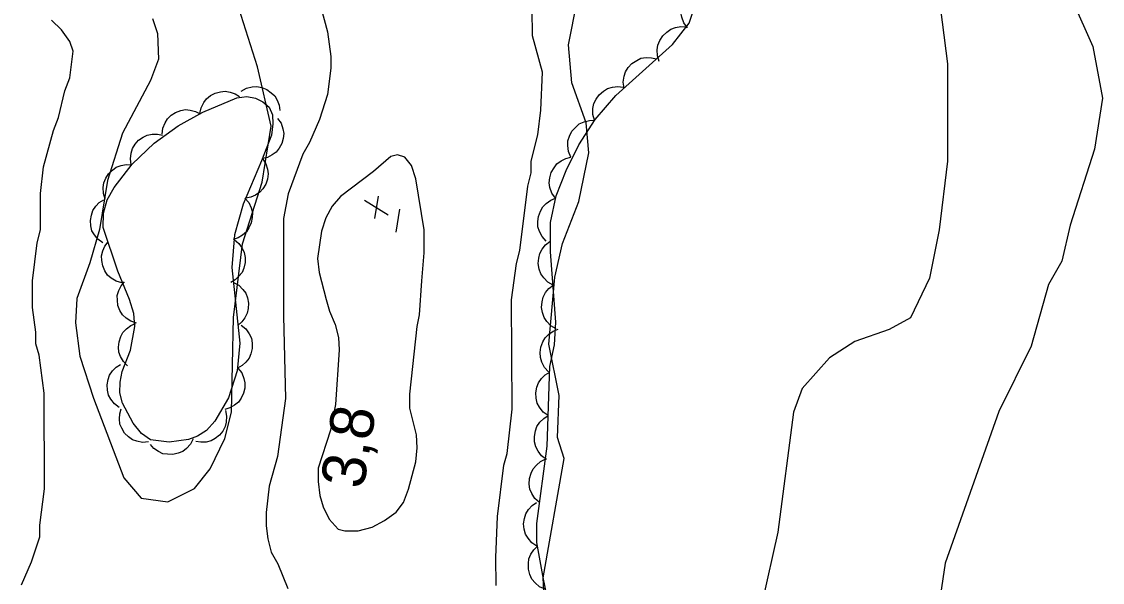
# Model space of a CAD drawing. Extents: x 282461 to 284471, y 5554090 to 5557646.
# Drawn here: x 283867.4 to 283941.5, y 5556434.4 to 5556472.9 of the extents above; entities that cross this region are included whole.
import ezdxf

# ---------------------------------------------------------------- set-up
doc = ezdxf.new("R2010")
doc.units = 0
for name, color, linetype in [('Niveau 1', 7, 'Continuous'), ('Niveau 3', 7, 'Continuous'), ('Niveau 4', 7, 'Continuous'), ('Niveau 44', 7, 'Continuous'), ('Niveau 7', 7, 'Continuous')]:
    doc.layers.add(name, color=color, linetype=linetype)

msp = doc.modelspace()

# ---------------------------------------------------------------- linework, layer by layer
at = {"layer": 'Niveau 1'}
for points in [[(283939.9, 5556490.14), (283939.09, 5556484.98), (283939.5, 5556474.29), (283940.9, 5556471.15), (283941.55, 5556467.62), (283941.01, 5556464.12), (283939.33, 5556458.91), (283938.78, 5556456.43), (283937.86, 5556454.85), (283936.67, 5556450.61), (283934.44, 5556446.13), (283930.77, 5556435.73), (283930.2, 5556431.9)], [(283876.4, 5556473.09), (283876.74, 5556472.04), (283876.82, 5556470.3), (283876.25, 5556468.83), (283874.34, 5556465.21), (283873.3, 5556461.96), (283872.77, 5556458.61), (283872.11, 5556456.32), (283871.21, 5556453.89), (283871.12, 5556452.21), (283871.42, 5556449.93), (283872.34, 5556447.04), (283874.42, 5556441.58), (283875.61, 5556440.2), (283877.44, 5556439.94), (283879.28, 5556440.85), (283880.36, 5556442.21), (283881.37, 5556444.27), (283881.82, 5556446.08), (283881.96, 5556452.58), (283882.57, 5556457.62), (283883.92, 5556461.85), (283884.53, 5556465.7), (283883.59, 5556469.77), (283881.2, 5556477.33)], [(283930.08, 5556476.61), (283930.93, 5556469.96), (283930.93, 5556463.29), (283930.36, 5556458.59), (283929.7, 5556455.27), (283928.4, 5556452.56), (283926.92, 5556451.76), (283924.56, 5556450.94), (283922.83, 5556449.82), (283920.96, 5556447.71), (283920.37, 5556446.09), (283919.28, 5556437.85), (283918.21, 5556433.06)], [(283903.45, 5556429.73), (283903.2, 5556434.73), (283904.63, 5556442.9), (283904.17, 5556444.35), (283904.28, 5556447.23), (283903.59, 5556450.76), (283904, 5556455.34), (283904.51, 5556457.64), (283905.64, 5556460.53), (283906.33, 5556463.86), (283906.15, 5556465.93), (283905.17, 5556468.66), (283904.94, 5556471.27), (283905.53, 5556474.26)]]:
    msp.add_lwpolyline(points, dxfattribs=at)
at = {"layer": 'Niveau 3'}
for p, q in [((283891.64, 5556459.36), (283891.89, 5556460.9)), ((283890.93, 5556460.62), (283892.56, 5556459.62)), ((283893.12, 5556458.42), (283893.36, 5556460))]:
    msp.add_line(p, q, dxfattribs=at)
at = {"layer": 'Niveau 4'}
msp.add_lwpolyline([(283894.87, 5556455.08), (283895.03, 5556457), (283895.03, 5556458.59), (283894.45, 5556462.09), (283894.17, 5556463), (283893.71, 5556463.56), (283893.2, 5556463.73), (283892.75, 5556463.61), (283891.56, 5556462.59), (283889.3, 5556460.88), (283888.73, 5556460.2), (283888.28, 5556459.4), (283888, 5556458.5), (283887.72, 5556456.63), (283887.84, 5556455.66), (283888.3, 5556453.8), (283888.53, 5556453.01), (283888.93, 5556452.1), (283889.16, 5556451.2), (283889.21, 5556450.35), (283888.94, 5556446.61), (283888.61, 5556444.85), (283887.76, 5556442.25), (283887.77, 5556441.34), (283887.88, 5556440.38), (283888.11, 5556439.59), (283888.51, 5556438.74), (283889.14, 5556438.06), (283889.59, 5556437.95), (283890.5, 5556437.96), (283891.46, 5556438.19), (283892.31, 5556438.65), (283893.1, 5556439.22), (283893.61, 5556439.9), (283893.95, 5556440.81), (283894.45, 5556442.68), (283894.56, 5556443.64), (283894.5, 5556444.54), (283894.04, 5556446.35), (283894.04, 5556447.32), (283894.54, 5556451.96), (283894.71, 5556452.75), (283894.87, 5556455.08)], dxfattribs=at)
at = {"layer": 'Niveau 44'}
for points in [[(283913.1, 5556472.44), (283912.85, 5556472.78), (283912.71, 5556473.16), (283912.64, 5556473.48), (283912.66, 5556473.83), (283912.75, 5556474.19), (283912.93, 5556474.53), (283913.12, 5556474.8), (283913.4, 5556475.01), (283913.72, 5556475.19), (283914.07, 5556475.28)], [(283904.25, 5556429.71), (283903.21, 5556434.63), (283902.77, 5556437.16), (283902.75, 5556438.46), (283903.46, 5556443.75), (283903.65, 5556449.21), (283903.98, 5556450.7), (283904.06, 5556452.26), (283903.7, 5556457.07), (283903.69, 5556459.09), (283904.09, 5556460.92), (283904.76, 5556462.66), (283905.64, 5556464.42), (283906.75, 5556466.15), (283908.17, 5556467.79), (283912.06, 5556471.29), (283913.21, 5556472.77), (283913.74, 5556474.32)], [(283911.16, 5556470.13), (283911.03, 5556470.53), (283911.02, 5556470.93), (283911.06, 5556471.26), (283911.2, 5556471.58), (283911.4, 5556471.89), (283911.68, 5556472.15), (283911.94, 5556472.35), (283912.27, 5556472.46), (283912.64, 5556472.52), (283913, 5556472.5)], [(283908.74, 5556468.3), (283908.68, 5556468.71), (283908.74, 5556469.12), (283908.84, 5556469.43), (283909.03, 5556469.73), (283909.28, 5556470), (283909.61, 5556470.2), (283909.9, 5556470.35), (283910.25, 5556470.4), (283910.62, 5556470.39), (283910.97, 5556470.31)], [(283882.48, 5556468.1), (283882.84, 5556468.3), (283883.23, 5556468.39), (283883.56, 5556468.41), (283883.9, 5556468.34), (283884.23, 5556468.21), (283884.54, 5556467.99), (283884.78, 5556467.77), (283884.95, 5556467.47), (283885.08, 5556467.13), (283885.12, 5556466.78)], [(283906.71, 5556466.1), (283906.6, 5556466.5), (283906.61, 5556466.91), (283906.67, 5556467.24), (283906.82, 5556467.55), (283907.04, 5556467.85), (283907.33, 5556468.09), (283907.61, 5556468.27), (283907.94, 5556468.37), (283908.31, 5556468.41), (283908.67, 5556468.37)], [(283876.26, 5556444.19), (283875.65, 5556444.63), (283875.06, 5556445.34), (283874.34, 5556446.7), (283874.15, 5556447.41), (283874.17, 5556448.14), (283874.32, 5556448.88), (283874.89, 5556450.34), (283875.19, 5556451.95), (283875.11, 5556452.85), (283874.83, 5556453.8), (283874.03, 5556455.75), (283873.01, 5556458.75), (283873.03, 5556459.72), (283873.28, 5556460.64), (283873.77, 5556461.49), (283875, 5556463.1), (283876.51, 5556464.52), (283878.15, 5556465.73), (283879.86, 5556466.65), (283882.18, 5556467.64), (283882.86, 5556467.72), (283883.46, 5556467.61), (283883.96, 5556467.36), (283884.39, 5556466.99), (283884.62, 5556466.48), (283884.65, 5556465.85), (283884.55, 5556465.09), (283883.88, 5556463.31), (283882.62, 5556460.35), (283882.02, 5556458.24), (283881.84, 5556456), (283882.38, 5556450.81), (283882.21, 5556448.93), (283881.62, 5556447.07), (283880.68, 5556445.46), (283880.09, 5556444.84), (283879.48, 5556444.44), (283878.86, 5556444.22), (283877.53, 5556444.04), (283876.26, 5556444.19)], [(283879.65, 5556466.56), (283879.73, 5556466.96), (283879.92, 5556467.32), (283880.11, 5556467.58), (283880.38, 5556467.8), (283880.7, 5556467.97), (283881.07, 5556468.06), (283881.38, 5556468.1), (283881.73, 5556468.03), (283882.07, 5556467.91), (283882.37, 5556467.72)], [(283877.06, 5556465.14), (283877.1, 5556465.55), (283877.26, 5556465.92), (283877.42, 5556466.2), (283877.67, 5556466.44), (283877.98, 5556466.64), (283878.34, 5556466.76), (283878.65, 5556466.83), (283878.99, 5556466.8), (283879.35, 5556466.71), (283879.66, 5556466.54)], [(283884.98, 5556466.23), (283885.22, 5556465.9), (283885.34, 5556465.52), (283885.4, 5556465.2), (283885.37, 5556464.85), (283885.27, 5556464.5), (283885.08, 5556464.18), (283884.89, 5556463.92), (283884.61, 5556463.72), (283884.29, 5556463.55), (283883.94, 5556463.47)], [(283905.1, 5556463.57), (283904.93, 5556463.95), (283904.89, 5556464.36), (283904.89, 5556464.69), (283905, 5556465.02), (283905.17, 5556465.35), (283905.43, 5556465.63), (283905.67, 5556465.85), (283906, 5556465.99), (283906.36, 5556466.09), (283906.71, 5556466.1)], [(283874.94, 5556463.05), (283874.88, 5556463.45), (283874.93, 5556463.85), (283875.02, 5556464.16), (283875.2, 5556464.46), (283875.44, 5556464.73), (283875.76, 5556464.94), (283876.04, 5556465.09), (283876.38, 5556465.14), (283876.75, 5556465.15), (283877.09, 5556465.07)], [(283883.95, 5556463.47), (283884.17, 5556463.12), (283884.28, 5556462.74), (283884.33, 5556462.42), (283884.28, 5556462.07), (283884.17, 5556461.73), (283883.96, 5556461.41), (283883.76, 5556461.16), (283883.47, 5556460.97), (283883.14, 5556460.82), (283882.79, 5556460.75)], [(283904.03, 5556460.76), (283903.79, 5556461.1), (283903.66, 5556461.49), (283903.6, 5556461.81), (283903.64, 5556462.16), (283903.74, 5556462.52), (283903.94, 5556462.84), (283904.13, 5556463.11), (283904.42, 5556463.31), (283904.75, 5556463.47), (283905.1, 5556463.56)], [(283873.16, 5556460.69), (283873.03, 5556461.08), (283873.02, 5556461.48), (283873.05, 5556461.81), (283873.19, 5556462.13), (283873.38, 5556462.43), (283873.66, 5556462.69), (283873.91, 5556462.88), (283874.24, 5556463), (283874.6, 5556463.06), (283874.95, 5556463.04)], [(283872.99, 5556457.7), (283872.65, 5556457.94), (283872.41, 5556458.25), (283872.24, 5556458.53), (283872.16, 5556458.87), (283872.14, 5556459.23), (283872.21, 5556459.6), (283872.3, 5556459.91), (283872.5, 5556460.2), (283872.75, 5556460.46), (283873.05, 5556460.65)], [(283882.74, 5556460.77), (283883, 5556460.46), (283883.16, 5556460.09), (283883.25, 5556459.77), (283883.24, 5556459.43), (283883.17, 5556459.07), (283883.01, 5556458.73), (283882.84, 5556458.46), (283882.58, 5556458.23), (283882.27, 5556458.04), (283881.93, 5556457.93)], [(283903.41, 5556457.82), (283903.12, 5556458.12), (283902.94, 5556458.48), (283902.83, 5556458.8), (283902.82, 5556459.15), (283902.87, 5556459.51), (283903.01, 5556459.87), (283903.16, 5556460.16), (283903.41, 5556460.4), (283903.72, 5556460.62), (283904.05, 5556460.75)], [(283881.99, 5556457.92), (283882.32, 5556457.66), (283882.54, 5556457.33), (283882.69, 5556457.04), (283882.75, 5556456.7), (283882.75, 5556456.34), (283882.66, 5556455.97), (283882.55, 5556455.67), (283882.33, 5556455.4), (283882.07, 5556455.15), (283881.76, 5556454.98)], [(283874.3, 5556454.96), (283873.9, 5556455.07), (283873.56, 5556455.28), (283873.31, 5556455.49), (283873.12, 5556455.78), (283872.98, 5556456.11), (283872.92, 5556456.48), (283872.9, 5556456.8), (283872.99, 5556457.14), (283873.13, 5556457.47), (283873.35, 5556457.76)], [(283903.87, 5556454.8), (283903.51, 5556455), (283903.23, 5556455.3), (283903.04, 5556455.57), (283902.92, 5556455.9), (283902.86, 5556456.27), (283902.9, 5556456.65), (283902.96, 5556456.97), (283903.13, 5556457.27), (283903.36, 5556457.56), (283903.65, 5556457.79)], [(283875.3, 5556452.19), (283874.91, 5556452.32), (283874.58, 5556452.54), (283874.34, 5556452.76), (283874.16, 5556453.06), (283874.03, 5556453.4), (283873.99, 5556453.77), (283873.98, 5556454.09), (283874.08, 5556454.42), (283874.24, 5556454.75), (283874.47, 5556455.02)], [(283881.95, 5556454.98), (283882.31, 5556454.79), (283882.59, 5556454.5), (283882.79, 5556454.24), (283882.91, 5556453.92), (283882.98, 5556453.56), (283882.96, 5556453.19), (283882.9, 5556452.87), (283882.74, 5556452.56), (283882.52, 5556452.27), (283882.25, 5556452.04)], [(283904.09, 5556451.81), (283903.73, 5556452.01), (283903.45, 5556452.31), (283903.26, 5556452.58), (283903.15, 5556452.91), (283903.09, 5556453.27), (283903.12, 5556453.66), (283903.19, 5556453.98), (283903.36, 5556454.28), (283903.59, 5556454.57), (283903.87, 5556454.8)], [(283874.69, 5556449.26), (283874.4, 5556449.55), (283874.21, 5556449.9), (283874.09, 5556450.21), (283874.06, 5556450.55), (283874.1, 5556450.91), (283874.23, 5556451.27), (283874.37, 5556451.55), (283874.61, 5556451.8), (283874.9, 5556452.02), (283875.23, 5556452.16)], [(283882.49, 5556452.05), (283882.81, 5556451.79), (283883.03, 5556451.45), (283883.18, 5556451.16), (283883.23, 5556450.82), (283883.23, 5556450.46), (283883.14, 5556450.09), (283883.02, 5556449.79), (283882.81, 5556449.52), (283882.54, 5556449.28), (283882.23, 5556449.11)], [(283903.57, 5556448.85), (283903.28, 5556449.16), (283903.1, 5556449.52), (283903, 5556449.83), (283902.98, 5556450.18), (283903.03, 5556450.55), (283903.17, 5556450.9), (283903.33, 5556451.19), (283903.58, 5556451.44), (283903.88, 5556451.65), (283904.22, 5556451.78)], [(283874.12, 5556446.41), (283873.79, 5556446.65), (283873.55, 5556446.97), (283873.38, 5556447.25), (283873.3, 5556447.59), (283873.28, 5556447.95), (283873.36, 5556448.32), (283873.45, 5556448.63), (283873.65, 5556448.91), (283873.9, 5556449.17), (283874.2, 5556449.36)], [(283882.26, 5556449.1), (283882.52, 5556448.78), (283882.66, 5556448.4), (283882.74, 5556448.09), (283882.72, 5556447.74), (283882.65, 5556447.39), (283882.47, 5556447.05), (283882.3, 5556446.78), (283882.03, 5556446.56), (283881.71, 5556446.38), (283881.37, 5556446.28)], [(283903.53, 5556445.85), (283903.2, 5556446.09), (283902.95, 5556446.42), (283902.79, 5556446.71), (283902.71, 5556447.05), (283902.69, 5556447.42), (283902.77, 5556447.79), (283902.87, 5556448.1), (283903.07, 5556448.39), (283903.33, 5556448.65), (283903.64, 5556448.84)], [(283876.13, 5556444.05), (283875.72, 5556444.01), (283875.33, 5556444.09), (283875.02, 5556444.19), (283874.74, 5556444.4), (283874.48, 5556444.65), (283874.29, 5556444.98), (283874.16, 5556445.27), (283874.13, 5556445.62), (283874.15, 5556445.98), (283874.24, 5556446.32)], [(283881.4, 5556446.21), (283881.48, 5556445.81), (283881.45, 5556445.41), (283881.38, 5556445.1), (283881.22, 5556444.79), (283880.99, 5556444.51), (283880.69, 5556444.28), (283880.41, 5556444.12), (283880.08, 5556444.04), (283879.71, 5556444.02), (283879.36, 5556444.07)], [(283903.43, 5556442.85), (283903.09, 5556443.1), (283902.85, 5556443.42), (283902.68, 5556443.71), (283902.61, 5556444.05), (283902.59, 5556444.42), (283902.66, 5556444.8), (283902.76, 5556445.11), (283902.97, 5556445.39), (283903.23, 5556445.66), (283903.53, 5556445.85)], [(283879.19, 5556444.26), (283879.01, 5556443.9), (283878.73, 5556443.6), (283878.48, 5556443.4), (283878.16, 5556443.27), (283877.8, 5556443.19), (283877.43, 5556443.2), (283877.11, 5556443.24), (283876.8, 5556443.39), (283876.5, 5556443.6), (283876.26, 5556443.87)], [(283902.94, 5556439.89), (283902.63, 5556440.16), (283902.42, 5556440.51), (283902.29, 5556440.81), (283902.24, 5556441.16), (283902.26, 5556441.53), (283902.37, 5556441.9), (283902.5, 5556442.2), (283902.73, 5556442.46), (283903.02, 5556442.7), (283903.34, 5556442.86)], [(283902.77, 5556436.9), (283902.42, 5556437.13), (283902.16, 5556437.44), (283901.99, 5556437.72), (283901.89, 5556438.06), (283901.85, 5556438.42), (283901.91, 5556438.8), (283902, 5556439.12), (283902.19, 5556439.42), (283902.43, 5556439.69), (283902.73, 5556439.9)], [(283903.33, 5556433.95), (283902.95, 5556434.12), (283902.64, 5556434.39), (283902.42, 5556434.64), (283902.28, 5556434.96), (283902.18, 5556435.31), (283902.18, 5556435.7), (283902.21, 5556436.02), (283902.35, 5556436.34), (283902.56, 5556436.65), (283902.81, 5556436.9)]]:
    msp.add_lwpolyline(points, dxfattribs=at)
at = {"layer": 'Niveau 7'}
for points in [[(283887.94, 5556473.86), (283888.4, 5556472.16), (283888.63, 5556470.47), (283888.63, 5556469.67), (283888.41, 5556467.86), (283887.85, 5556466.16), (283887.17, 5556464.57), (283886.72, 5556463.78), (283885.71, 5556461.06), (283885.38, 5556459.36), (283885.39, 5556452.68), (283885.52, 5556447.02), (283884.97, 5556443.05), (283884.41, 5556441.01), (283884.19, 5556439.2), (283884.19, 5556438.29), (283884.3, 5556437.39), (283884.53, 5556436.48), (283884.99, 5556435.69), (283885.67, 5556434)], [(283899.96, 5556434.19), (283899.95, 5556436.11), (283900.06, 5556438.94), (283900.5, 5556442.45), (283900.72, 5556443.25), (283901.06, 5556446.3), (283901.03, 5556453.78), (283901.37, 5556456.27), (283901.59, 5556457.17), (283902.15, 5556461.59), (283902.37, 5556462.5), (283902.37, 5556463.29), (283902.82, 5556465.1), (283903.04, 5556466.8), (283903.14, 5556469.41), (283902.46, 5556471.89), (283902.45, 5556473.71)], [(283867.42, 5556434.25), (283868.1, 5556435.83), (283868.66, 5556437.53), (283868.66, 5556438.33), (283868.99, 5556440.82), (283868.97, 5556447.39), (283868.62, 5556449.99), (283868.4, 5556450.78), (283868.39, 5556451.57), (283868.16, 5556453.27), (283868.16, 5556455.08), (283868.49, 5556457.69), (283868.71, 5556458.59), (283868.71, 5556461.08), (283868.93, 5556462.9), (283869.6, 5556465.39), (283869.94, 5556466.3), (283870.39, 5556468.11), (283870.72, 5556469.02), (283870.95, 5556470.83), (283870.72, 5556471.51), (283870.15, 5556472.3), (283869.47, 5556472.97)]]:
    msp.add_lwpolyline(points, dxfattribs=at)

# ---------------------------------------------------------------- texts
at = {"layer": 'Niveau 3'}
msp.add_text('    3,8', height=3, rotation=81.0958, dxfattribs=at).set_placement((283890.18, 5556436.35))

doc.saveas('drawing.dxf')
